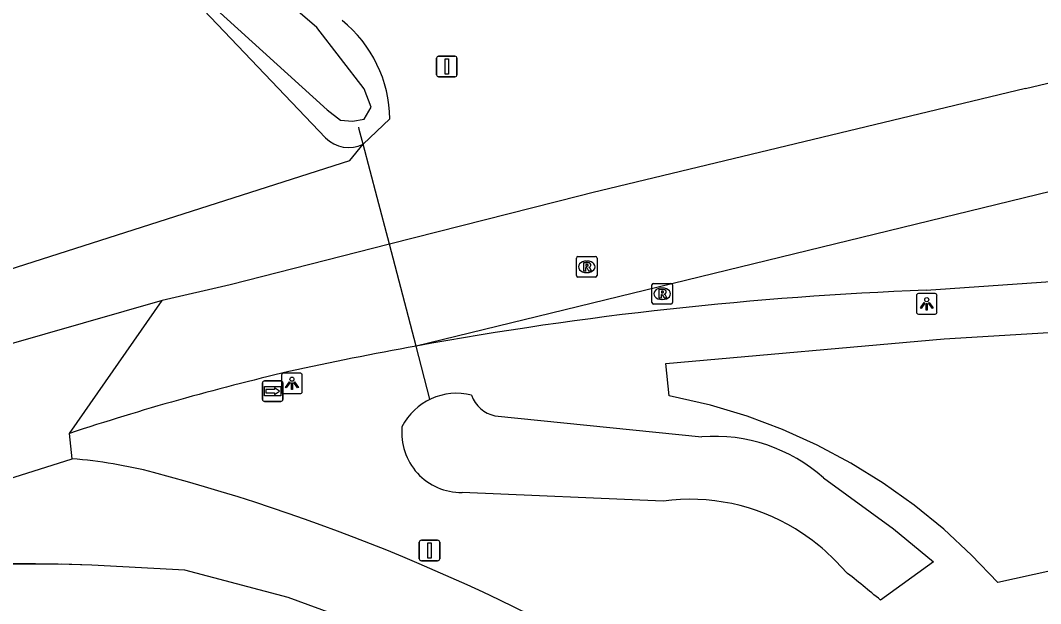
# Model space of a CAD drawing. Extents: x 155018 to 156648, y 383980 to 385733.
# Drawn here: x 155993.12 to 156042.68, y 384246.37 to 384274.72 of the extents above; entities that cross this region are included whole.
import ezdxf

# ---------------------------------------------------------------- set-up
doc = ezdxf.new("R2010")
doc.units = 0
for name, color, linetype in [('IMGEO_Berm_groen', 7, 'Continuous'), ('IMGEO_Duiker', 7, 'Continuous'), ('IMGEO_Greppel_droge_sloot', 7, 'Continuous'), ('IMGEO_Groenvoorziening', 7, 'Continuous'), ('IMGEO_Lichtpunt', 7, 'Continuous'), ('IMGEO_Lijnafwatering', 7, 'Continuous'), ('IMGEO_Rijbaan_lokaal_gesloten', 7, 'Continuous'), ('IMGEO_Rijbaan_regionaal_gesloten', 7, 'Continuous'), ('IMGEO_Rioolput', 7, 'Continuous'), ('IMGEO_Verkeersbordpaal', 7, 'Continuous'), ('IMGEO_Waterloop', 7, 'Continuous'), ('IMGEO_Wegwijzer', 7, 'Continuous')]:
    doc.layers.add(name, color=color, linetype=linetype)

msp = doc.modelspace()

# ---------------------------------------------------------------- linework, layer by layer
at = {"layer": 'IMGEO_Berm_groen'}
for points in [[(155982.31, 384278.047), (155981.007, 384272.089), (155979.916, 384268.795), (155977.47, 384263.489), (155975.034, 384259.641), (155974.452, 384257.878), (155974.676, 384257.363), (155975.594, 384257.184), (156009.112, 384267.909), (156009.766, 384268.712)], [(156011.063, 384269.932), (156009.766, 384268.712)], [(156052.801, 384250.089), (156040.596, 384247.388), (156039.326, 384248.731), (156037.972, 384249.989), (156036.539, 384251.156), (156035.034, 384252.228), (156033.462, 384253.199), (156031.83, 384254.067), (156030.146, 384254.827), (156028.415, 384255.476), (156026.647, 384256.012), (156024.635, 384256.473), (156024.474, 384258.044), (156037.999, 384259.238), (156043.614, 384259.578)]]:
    msp.add_lwpolyline(points, dxfattribs=at)
msp.add_arc((156004.791, 384269.852), 6.273, 0.7283, 50.968, dxfattribs=at)
at = {"layer": 'IMGEO_Duiker'}
msp.add_lwpolyline([(156013.014, 384256.302), (156012.337, 384258.889), (156011.042, 384263.839), (156010.444, 384266.122), (156009.766, 384268.712), (156009.58, 384269.425), (156009.553, 384269.527)], dxfattribs=at)
at = {"layer": 'IMGEO_Greppel_droge_sloot'}
for points in [[(156016.169, 384255.505), (156026.226, 384254.481)], [(156032.13, 384252.482), (156035.53, 384250), (156037.47, 384248.408)], [(156024.345, 384251.357), (156014.571, 384251.772)], [(156037.47, 384248.408), (156034.9, 384246.539)]]:
    msp.add_lwpolyline(points, dxfattribs=at)
for centre, radius, start, end in [((156014.291, 384253.646), 2.947, 75.3503, 153.5172), ((156016.462, 384256.983), 1.507, 198.8118, 258.7806), ((156014.546, 384254.679), 2.907, 174.4458, 270.4904), ((156026.819, 384246.513), 7.99, 48.3352, 94.2543), ((156025.632, 384241.576), 9.866, 58.6393, 97.4944), ((156025.608, 384241.504), 9.939, 40.2523, 58.7397), ((155970.674, 384169.284), 100.465, 50.26147, 51.51542)]:
    msp.add_arc(centre, radius, start, end, dxfattribs=at)
at = {"layer": 'IMGEO_Groenvoorziening'}
msp.add_lwpolyline([(156007.941, 384269.018), (156002.033, 384275.225), (155993.931, 384281.951)], dxfattribs=at)
msp.add_arc((156009.058, 384270.082), 1.542, 223.6209, 297.3425, dxfattribs=at)
at = {"layer": 'IMGEO_Lichtpunt'}
for p, q in [((156036.647, 384261.348), (156036.647, 384260.541)), ((156036.647, 384261.348), (156036.647, 384260.541)), ((156037.549, 384261.443), (156036.741, 384261.443)), ((156037.549, 384261.443), (156036.741, 384261.443)), ((156037.643, 384260.541), (156037.643, 384261.348)), ((156037.643, 384260.541), (156037.643, 384261.348)), ((156036.741, 384260.447), (156037.549, 384260.447)), ((156036.741, 384260.447), (156037.549, 384260.447)), ((156005.808, 384257.481), (156005.808, 384256.674)), ((156005.808, 384257.481), (156005.808, 384256.674)), ((156006.71, 384257.576), (156005.902, 384257.576)), ((156006.71, 384257.576), (156005.902, 384257.576)), ((156006.804, 384256.674), (156006.804, 384257.481)), ((156006.804, 384256.674), (156006.804, 384257.481)), ((156005.902, 384256.58), (156006.71, 384256.58)), ((156005.902, 384256.58), (156006.71, 384256.58))]:
    msp.add_line(p, q, dxfattribs=at)
for points in [[(156037.021, 384261.012), (156037.06, 384260.984), (156036.872, 384260.722), (156036.834, 384260.749), (156037.021, 384261.012)], [(156037.123, 384260.964), (156037.17, 384260.964), (156037.17, 384260.642), (156037.123, 384260.642), (156037.123, 384260.964)], [(156037.233, 384260.984), (156037.271, 384261.011), (156037.458, 384260.749), (156037.419, 384260.721), (156037.233, 384260.984)], [(156006.182, 384257.145), (156006.221, 384257.117), (156006.033, 384256.855), (156005.995, 384256.882), (156006.182, 384257.145)], [(156006.284, 384257.097), (156006.331, 384257.097), (156006.331, 384256.775), (156006.284, 384256.775), (156006.284, 384257.097)], [(156006.394, 384257.117), (156006.432, 384257.144), (156006.619, 384256.882), (156006.58, 384256.854), (156006.394, 384257.117)]]:
    msp.add_lwpolyline(points, dxfattribs=at)
for centre in [(156037.146, 384261.146), (156006.307, 384257.279)]:
    msp.add_circle(centre, 0.0994, dxfattribs=at)
for centre, start, end in [((156036.741, 384261.348), 90, 180), ((156036.741, 384261.348), 90, 180), ((156037.549, 384261.348), 0, 90), ((156037.549, 384261.348), 0, 90), ((156036.741, 384260.541), 180, 270), ((156036.741, 384260.541), 180, 270), ((156037.549, 384260.541), 270, 0), ((156037.549, 384260.541), 270, 360), ((156005.902, 384257.481), 90, 180), ((156005.902, 384257.481), 90, 180), ((156006.71, 384257.481), 0, 90), ((156006.71, 384257.481), 0, 90), ((156005.902, 384256.674), 180, 270), ((156005.902, 384256.674), 180, 270), ((156006.71, 384256.674), 270, 0), ((156006.71, 384256.674), 270, 360)]:
    msp.add_arc(centre, 0.0946, start, end, dxfattribs=at)
at = {"layer": 'IMGEO_Lijnafwatering'}
for points in [[(155995.13, 384248.292), (155988.541, 384248.257), (155981.969, 384247.801), (155975.438, 384246.927)], [(156014.084, 384243.458), (156011.818, 384244.571), (156006.129, 384246.674), (156001.109, 384247.999), (155996.585, 384248.243), (155996.1, 384248.262), (155995.615, 384248.278), (155995.13, 384248.292)]]:
    msp.add_lwpolyline(points, dxfattribs=at)
at = {"layer": 'IMGEO_Rijbaan_lokaal_gesloten'}
for points in [[(156037.112, 384261.604), (156050.616, 384262.553)], [(156018.199, 384241.436), (156011.818, 384244.571), (156006.129, 384246.674), (156001.109, 384247.999), (155996.585, 384248.243)]]:
    msp.add_lwpolyline(points, dxfattribs=at)
for centre, radius, start, end in [((156043.744, 384086.69), 175.04, 92.17136, 100.3364), ((155993.547, 384228.952), 24.551, 75.7586, 85.1336), ((155974.562, 384159.088), 96.945, 58.90296, 75.04044), ((155992.778, 384129.386), 118.918, 88.16523, 96.60366)]:
    msp.add_arc(centre, radius, start, end, dxfattribs=at)
at = {"layer": 'IMGEO_Rijbaan_regionaal_gesloten'}
for points in [[(156041.948, 384271.412), (156020.869, 384266.337), (156020.307, 384266.202), (156011.042, 384263.839), (156003.312, 384261.868), (156000, 384261.102)], [(156049.075, 384267.847), (156012.337, 384258.889)], [(156000, 384261.102), (155984.749, 384256.73), (155972.063, 384252.919), (155966.652, 384251.427), (155963.443, 384250.542)], [(155995.504, 384254.645), (156000, 384261.102)], [(155995.63, 384253.414), (155995.504, 384254.645)], [(155974.296, 384246.671), (155995.63, 384253.414)]]:
    msp.add_lwpolyline(points, dxfattribs=at)
for centre, radius, start, end in [((155998.143, 384458.576), 192.222, 283.17266, 289.8253), ((156043.555, 384087.468), 174.24, 100.32109, 102.39499), ((156034.7, 384135.984), 124.967, 103.20455, 108.27939)]:
    msp.add_arc(centre, radius, start, end, dxfattribs=at)
at = {"layer": 'IMGEO_Rioolput'}
for p, q in [((156020.203, 384263.243), (156021.055, 384263.243)), ((156020.128, 384262.317), (156020.128, 384263.169)), ((156020.616, 384263.023), (156020.641, 384263.023)), ((156021.129, 384263.169), (156021.129, 384262.317)), ((156021.055, 384262.243), (156020.203, 384262.243)), ((156020.639, 384262.463), (156020.614, 384262.463)), ((156023.792, 384261.008), (156023.792, 384261.86)), ((156023.867, 384261.934), (156024.719, 384261.934)), ((156024.28, 384261.714), (156024.305, 384261.714)), ((156024.793, 384261.86), (156024.793, 384261.008)), ((156024.719, 384260.934), (156023.867, 384260.934)), ((156024.303, 384261.154), (156024.278, 384261.154))]:
    msp.add_line(p, q, dxfattribs=at)
for points in [[(156020.203, 384263.243), (156021.055, 384263.243)], [(156020.128, 384262.317), (156020.128, 384263.169)], [(156020.717, 384262.941), (156020.465, 384262.943), (156020.465, 384262.543)], [(156020.465, 384262.543), (156020.589, 384262.543), (156020.589, 384262.705), (156020.6, 384262.705)], [(156020.643, 384262.862), (156020.589, 384262.862), (156020.589, 384262.781)], [(156020.589, 384262.781), (156020.641, 384262.781)], [(156021.129, 384263.169), (156021.129, 384262.317)], [(156021.055, 384262.243), (156020.203, 384262.243)], [(156020.647, 384262.676), (156020.718, 384262.543), (156020.858, 384262.543), (156020.793, 384262.669)], [(156023.792, 384261.008), (156023.792, 384261.86)], [(156023.867, 384261.934), (156024.719, 384261.934)], [(156024.793, 384261.86), (156024.793, 384261.008)], [(156024.381, 384261.632), (156024.129, 384261.634), (156024.129, 384261.234)], [(156024.129, 384261.234), (156024.253, 384261.234), (156024.253, 384261.396), (156024.264, 384261.396)], [(156024.307, 384261.553), (156024.253, 384261.553), (156024.253, 384261.472)], [(156024.253, 384261.472), (156024.305, 384261.472)], [(156024.311, 384261.367), (156024.382, 384261.234), (156024.522, 384261.234), (156024.457, 384261.36)], [(156024.719, 384260.934), (156023.867, 384260.934)]]:
    msp.add_lwpolyline(points, dxfattribs=at)
for centre, radius, start, end in [((156020.205, 384263.167), 0.0765, 91.552, 178.448), ((156020.205, 384263.167), 0.0765, 91.552, 178.448), ((156021.053, 384263.167), 0.0765, 1.552, 88.448), ((156021.053, 384263.167), 0.0765, 1.552, 88.448), ((156020.599, 384262.652), 0.0533, 26.0293, 88.6989), ((156020.625, 384262.97), 0.19, 274.7715, 282.9687), ((156020.649, 384262.766), 0.0964, 77.0061, 93.1865), ((156020.663, 384262.823), 0.0378, 276.6634, 79.6772), ((156020.716, 384262.831), 0.109, 350.3612, 89.416), ((156020.714, 384262.831), 0.112, 277.5842, 350.9817), ((156020.698, 384262.616), 0.108, 29.5134, 73.7905), ((156020.205, 384262.319), 0.0765, 181.552, 268.448), ((156020.205, 384262.319), 0.0765, 181.552, 268.448), ((156021.053, 384262.319), 0.0765, 271.552, 358.448), ((156021.053, 384262.319), 0.0765, 271.552, 358.448), ((156023.869, 384261.858), 0.0765, 91.552, 178.448), ((156023.869, 384261.858), 0.0765, 91.552, 178.448), ((156024.717, 384261.858), 0.0765, 1.552, 88.448), ((156024.717, 384261.858), 0.0765, 1.552, 88.448), ((156024.263, 384261.343), 0.0533, 26.0293, 88.6989), ((156024.289, 384261.661), 0.19, 274.7715, 282.9687), ((156024.313, 384261.457), 0.0964, 77.0061, 93.1865), ((156024.327, 384261.514), 0.0378, 276.6634, 79.6772), ((156024.38, 384261.522), 0.109, 350.3612, 89.416), ((156024.378, 384261.522), 0.112, 277.5842, 350.9817), ((156024.362, 384261.307), 0.108, 29.5134, 73.7905), ((156023.869, 384261.01), 0.0765, 181.552, 268.448), ((156023.869, 384261.01), 0.0765, 181.552, 268.448), ((156024.717, 384261.01), 0.0765, 271.552, 358.448), ((156024.717, 384261.01), 0.0765, 271.552, 358.448)]:
    msp.add_arc(centre, radius, start, end, dxfattribs=at)
for centre, major_axis, ratio, start_param, end_param in [((156020.615, 384262.743), (-0.387, 0.002), 0.722429, 4.712389, 7.853982), ((156020.64, 384262.743), (-0.39, 0.002), 0.717154, 1.570796, 4.712389), ((156024.279, 384261.434), (-0.387, 0.002), 0.722429, 4.712389, 7.853982), ((156024.304, 384261.434), (-0.39, 0.002), 0.717154, 1.570796, 4.712389)]:
    msp.add_ellipse(centre, major_axis=major_axis, ratio=ratio, start_param=start_param, end_param=end_param, dxfattribs=at)
at = {"layer": 'IMGEO_Verkeersbordpaal'}
for p, q in [((156013.335, 384272.085), (156013.335, 384272.885)), ((156013.335, 384272.885), (156013.335, 384272.085)), ((156013.435, 384272.985), (156014.225, 384272.985)), ((156014.225, 384272.985), (156013.435, 384272.985)), ((156014.325, 384272.885), (156014.325, 384272.085)), ((156014.325, 384272.085), (156014.325, 384272.885)), ((156014.225, 384271.985), (156013.435, 384271.985)), ((156013.435, 384271.985), (156014.225, 384271.985)), ((156012.494, 384248.55), (156012.494, 384249.35)), ((156012.494, 384249.35), (156012.494, 384248.55)), ((156012.594, 384249.45), (156013.384, 384249.45)), ((156013.384, 384249.45), (156012.594, 384249.45)), ((156013.484, 384249.35), (156013.484, 384248.55)), ((156013.484, 384248.55), (156013.484, 384249.35)), ((156013.384, 384248.45), (156012.594, 384248.45)), ((156012.594, 384248.45), (156013.384, 384248.45))]:
    msp.add_line(p, q, dxfattribs=at)
for points in [[(156013.755, 384272.86), (156013.905, 384272.86), (156013.905, 384272.11), (156013.755, 384272.11), (156013.755, 384272.86)], [(156012.914, 384249.325), (156013.064, 384249.325), (156013.064, 384248.575), (156012.914, 384248.575), (156012.914, 384249.325)]]:
    msp.add_lwpolyline(points, dxfattribs=at)
for centre, start, end in [((156013.435, 384272.885), 90, 180), ((156013.435, 384272.885), 90, 180), ((156014.225, 384272.885), 0, 90), ((156014.225, 384272.885), 360, 90), ((156013.435, 384272.085), 180, 270), ((156013.435, 384272.085), 180, 270), ((156014.225, 384272.085), 270, 0), ((156014.225, 384272.085), 270, 0), ((156012.594, 384249.35), 90, 180), ((156012.594, 384249.35), 90, 180), ((156013.384, 384249.35), 0, 90), ((156013.384, 384249.35), 360, 90), ((156012.594, 384248.55), 180, 270), ((156012.594, 384248.55), 180, 270), ((156013.384, 384248.55), 270, 0), ((156013.384, 384248.55), 270, 0)]:
    msp.add_arc(centre, 0.1, start, end, dxfattribs=at)
at = {"layer": 'IMGEO_Waterloop'}
msp.add_lwpolyline([(155995.701, 384281.582), (156008.026, 384270.382), (156008.663, 384269.873), (156009.257, 384269.83), (156009.809, 384269.915), (156010.149, 384270.51), (156009.809, 384271.402), (156007.516, 384274.374), (156003.525, 384277.813)], dxfattribs=at)
at = {"layer": 'IMGEO_Wegwijzer'}
for p, q in [((156004.875, 384256.298), (156004.875, 384257.098)), ((156004.875, 384257.098), (156004.875, 384256.298)), ((156004.975, 384257.198), (156005.765, 384257.198)), ((156005.765, 384257.198), (156004.975, 384257.198)), ((156005.865, 384257.098), (156005.865, 384256.298)), ((156005.865, 384256.298), (156005.865, 384257.098)), ((156005.765, 384256.198), (156004.975, 384256.198)), ((156004.975, 384256.198), (156005.765, 384256.198))]:
    msp.add_line(p, q, dxfattribs=at)
for points in [[(156004.976, 384256.93), (156005.764, 384256.93), (156005.764, 384256.466), (156004.976, 384256.466), (156004.976, 384256.93)], [(156005.041, 384256.782), (156005.041, 384256.698), (156005.041, 384256.614), (156005.452, 384256.614), (156005.452, 384256.531), (156005.699, 384256.698), (156005.452, 384256.865), (156005.452, 384256.782), (156005.041, 384256.782)]]:
    msp.add_lwpolyline(points, dxfattribs=at)
for centre, start, end in [((156004.975, 384257.098), 90, 180), ((156004.975, 384257.098), 90, 180), ((156005.765, 384257.098), 0, 90), ((156005.765, 384257.098), 360, 90), ((156004.975, 384256.298), 180, 270), ((156004.975, 384256.298), 180, 270), ((156005.765, 384256.298), 270, 0), ((156005.765, 384256.298), 270, 0)]:
    msp.add_arc(centre, 0.1, start, end, dxfattribs=at)

doc.saveas('drawing.dxf')
